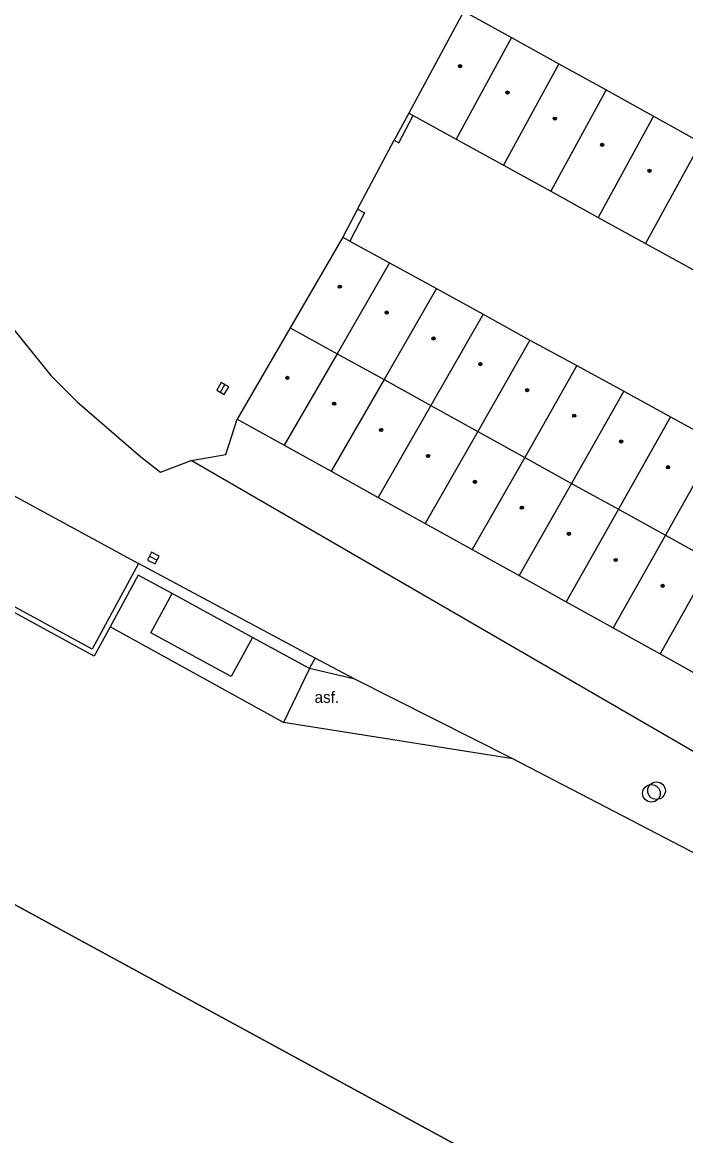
# Model space of a CAD drawing. Extents: x -598233 to -596890, y -1157848 to -1156431.
# Drawn here: x -597003.4 to -596965.7, y -1157763.6 to -1157700.3 of the extents above; entities that cross this region are included whole.
import ezdxf

# ---------------------------------------------------------------- set-up
doc = ezdxf.new("R2010")
doc.units = 0
for name, color, linetype in [('Level 1', 7, 'Continuous'), ('Level 10', 7, 'Continuous'), ('Level 11', 7, 'Continuous'), ('Level 27', 7, 'Continuous'), ('Level 39', 7, 'Continuous'), ('Level 40', 7, 'Continuous'), ('Level 5', 7, 'Continuous'), ('Level 7', 7, 'Continuous'), ('Level 9', 7, 'Continuous'), ('Vrstva 54', 7, 'Continuous'), ('Vrstva 60', 7, 'Continuous')]:
    doc.layers.add(name, color=color, linetype=linetype)

msp = doc.modelspace()

# ---------------------------------------------------------------- linework, layer by layer
at = {"layer": 'Level 1'}
msp.add_lwpolyline([(-597050.53, -1157721.73), (-597049.19, -1157723.13), (-597044.82, -1157727.67), (-597044.48, -1157728.02), (-597043.89, -1157728.64), (-597027.56, -1157737.52), (-596966.78, -1157770.59), (-596991, -1157796.97), (-596991.35, -1157797.35), (-596994.58, -1157800.82), (-596995.24, -1157801.52), (-596996.93, -1157803.34), (-596995.36, -1157804.01)], dxfattribs=at)
msp.add_lwpolyline([(-597050.53, -1157721.73), (-597049.19, -1157723.13), (-597044.82, -1157727.67), (-597044.48, -1157728.02), (-597043.89, -1157728.64), (-597027.56, -1157737.52), (-596966.78, -1157770.59), (-596991, -1157796.97), (-596991.35, -1157797.35), (-596994.58, -1157800.82), (-596995.24, -1157801.52), (-596996.93, -1157803.34), (-596995.36, -1157804.01)], dxfattribs=at)
at = {"layer": 'Level 10'}
for points in [[(-597006.13, -1157715), (-597001.79, -1157720.36), (-597000.29, -1157721.86), (-596996.67, -1157724.98)], [(-596996.67, -1157724.98), (-596995.56, -1157725.85), (-596993.81, -1157725.2)], [(-596935.48, -1157759), (-596993.81, -1157725.2)], [(-596996.81, -1157731.04), (-596999.44, -1157735.9099), (-597007.54, -1157731.5)], [(-596986.76, -1157736.42), (-596996.81, -1157731.04)], [(-596984.51, -1157737.63), (-596986.76, -1157736.42)], [(-596975.53, -1157742.15), (-596984.51, -1157737.63)], [(-596926.87, -1157764.92), (-596937.02, -1157762.17), (-596975.53, -1157742.15)]]:
    msp.add_lwpolyline(points, dxfattribs=at)
at = {"layer": 'Level 11'}
for points in [[(-596993.81, -1157725.2), (-596991.84, -1157724.85), (-596991.19, -1157722.85)], [(-596990.33, -1157735.25), (-596991.54, -1157737.4699), (-596996.1, -1157734.98), (-596994.9, -1157732.76)], [(-596988.56, -1157740.08), (-596998.42, -1157734.65)], [(-596987.08, -1157737.02), (-596988.56, -1157740.08)], [(-596984.51, -1157737.63), (-596987.08, -1157737.02)], [(-596975.53, -1157742.15), (-596988.56, -1157740.08)]]:
    msp.add_lwpolyline(points, dxfattribs=at)
at = {"layer": 'Level 27'}
for p, q in [((-596992.1451, -1157721.3164), (-596991.8949, -1157720.8836)), ((-596996.1837, -1157730.6285), (-596995.7363, -1157730.8515))]:
    msp.add_line(p, q, dxfattribs=at)
for points in [[(-596991.9287, -1157721.4416), (-596991.6784, -1157721.0087), (-596992.1113, -1157720.7584), (-596992.3616, -1157721.1913)], [(-596996.2953, -1157730.8522), (-596995.8478, -1157731.0753), (-596995.6247, -1157730.6278), (-596996.0722, -1157730.4047)]]:
    msp.add_lwpolyline(points, close=True, dxfattribs=at)
for centre in [(-596967.37, -1157743.96), (-596967.6599, -1157744.11)]:
    msp.add_circle(centre, 0.5, dxfattribs=at)
at = {"layer": 'Level 39'}
for centre, radius in [((-596978.53, -1157702.79), 0.09), ((-596978.53, -1157702.79), 0.0398), ((-596975.84, -1157704.29), 0.09), ((-596975.84, -1157704.29), 0.0398), ((-596973.15, -1157705.77), 0.09), ((-596973.15, -1157705.77), 0.0398), ((-596970.46, -1157707.26), 0.09), ((-596970.46, -1157707.26), 0.0398), ((-596967.77, -1157708.74), 0.09), ((-596967.77, -1157708.74), 0.0398), ((-596985.36, -1157715.32), 0.09), ((-596985.36, -1157715.32), 0.0398), ((-596982.7, -1157716.79), 0.09), ((-596982.7, -1157716.79), 0.0398), ((-596980.04, -1157718.26), 0.09), ((-596980.04, -1157718.26), 0.0398), ((-596977.38, -1157719.7199), 0.09), ((-596977.38, -1157719.7199), 0.0398), ((-596988.35, -1157720.5), 0.09), ((-596988.35, -1157720.5), 0.0398), ((-596974.7199, -1157721.2), 0.09), ((-596974.7199, -1157721.2), 0.0398), ((-596985.69, -1157721.9699), 0.09), ((-596985.69, -1157721.9699), 0.0398), ((-596972.05, -1157722.65), 0.09), ((-596972.05, -1157722.65), 0.0398), ((-596983.02, -1157723.46), 0.09), ((-596983.02, -1157723.46), 0.0398), ((-596969.38, -1157724.12), 0.09), ((-596969.38, -1157724.12), 0.0398), ((-596980.35, -1157724.94), 0.09), ((-596980.35, -1157724.94), 0.0398), ((-596966.7199, -1157725.58), 0.09), ((-596966.7199, -1157725.58), 0.0398), ((-596977.69, -1157726.4099), 0.09), ((-596977.69, -1157726.4099), 0.0398), ((-596975.02, -1157727.88), 0.09), ((-596975.02, -1157727.88), 0.0398), ((-596972.35, -1157729.36), 0.09), ((-596972.35, -1157729.36), 0.0398), ((-596969.69, -1157730.85), 0.09), ((-596969.69, -1157730.85), 0.0398), ((-596967.02, -1157732.32), 0.09), ((-596967.02, -1157732.32), 0.0398)]:
    msp.add_circle(centre, radius, dxfattribs=at)
at = {"layer": 'Level 5'}
for points in [[(-596978.31, -1157699.6599), (-596981.45, -1157705.46)], [(-596978.05, -1157699.81), (-596975.62, -1157701.1599)], [(-596975.62, -1157701.1599), (-596978.76, -1157706.94)], [(-596975.62, -1157701.1599), (-596972.93, -1157702.65)], [(-596972.93, -1157702.65), (-596976.07, -1157708.42)], [(-596972.93, -1157702.65), (-596970.24, -1157704.14)], [(-596970.24, -1157704.14), (-596973.38, -1157709.9)], [(-596970.24, -1157704.14), (-596967.55, -1157705.63)], [(-596981.45, -1157705.46), (-596981.19, -1157705.6)], [(-596981.19, -1157705.6), (-596978.76, -1157706.94)], [(-596967.55, -1157705.63), (-596970.69, -1157711.39)], [(-596967.55, -1157705.63), (-596964.86, -1157707.13)], [(-596978.76, -1157706.94), (-596976.07, -1157708.42)], [(-596964.86, -1157707.13), (-596968, -1157712.87)], [(-596976.07, -1157708.42), (-596973.38, -1157709.9)], [(-596973.38, -1157709.9), (-596970.69, -1157711.39)], [(-596970.69, -1157711.39), (-596968, -1157712.87)], [(-596985.2, -1157712.51), (-596988.18, -1157717.6599)], [(-596985.2, -1157712.51), (-596984.8, -1157712.73)], [(-596984.8, -1157712.73), (-596982.54, -1157713.9699)], [(-596968, -1157712.87), (-596965.31, -1157714.35)], [(-596982.54, -1157713.9699), (-596985.52, -1157719.13)], [(-596982.54, -1157713.9699), (-596979.88, -1157715.43)], [(-596979.88, -1157715.43), (-596982.85, -1157720.6)], [(-596979.88, -1157715.43), (-596977.2199, -1157716.89)], [(-596977.2199, -1157716.89), (-596980.19, -1157722.08)], [(-596977.2199, -1157716.89), (-596974.56, -1157718.35)], [(-596988.18, -1157717.6599), (-596991.19, -1157722.85)], [(-596988.18, -1157717.6599), (-596985.52, -1157719.13)], [(-596974.56, -1157718.35), (-596977.53, -1157723.55)], [(-596974.56, -1157718.35), (-596971.9, -1157719.8)], [(-596985.52, -1157719.13), (-596988.52, -1157724.33)], [(-596985.52, -1157719.13), (-596982.85, -1157720.6)], [(-596971.9, -1157719.8), (-596974.86, -1157725.02)], [(-596971.9, -1157719.8), (-596969.23, -1157721.26)], [(-596982.85, -1157720.6), (-596985.85, -1157725.81)], [(-596982.85, -1157720.6), (-596980.19, -1157722.08)], [(-596969.23, -1157721.26), (-596972.2, -1157726.5)], [(-596969.23, -1157721.26), (-596966.57, -1157722.7199)], [(-596980.19, -1157722.08), (-596983.18, -1157727.3)], [(-596980.19, -1157722.08), (-596977.53, -1157723.55)], [(-596991.19, -1157722.85), (-596988.52, -1157724.33)], [(-596966.57, -1157722.7199), (-596969.53, -1157727.9699)], [(-596966.57, -1157722.7199), (-596963.9099, -1157724.18)], [(-596977.53, -1157723.55), (-596980.51, -1157728.78)], [(-596977.53, -1157723.55), (-596974.86, -1157725.02)], [(-596988.52, -1157724.33), (-596985.85, -1157725.81)], [(-596963.9099, -1157724.18), (-596966.87, -1157729.44)], [(-596974.86, -1157725.02), (-596977.84, -1157730.26)], [(-596974.86, -1157725.02), (-596972.2, -1157726.5)], [(-596985.85, -1157725.81), (-596983.18, -1157727.3)], [(-596972.2, -1157726.5), (-596975.17, -1157731.74)], [(-596972.2, -1157726.5), (-596969.53, -1157727.9699)], [(-596983.18, -1157727.3), (-596980.51, -1157728.78)], [(-596969.53, -1157727.9699), (-596972.5, -1157733.2199)], [(-596969.53, -1157727.9699), (-596966.87, -1157729.44)], [(-596980.51, -1157728.78), (-596977.84, -1157730.26)], [(-596966.87, -1157729.44), (-596969.83, -1157734.71)], [(-596966.87, -1157729.44), (-596964.2, -1157730.9099)], [(-596977.84, -1157730.26), (-596975.17, -1157731.74)], [(-596964.2, -1157730.9099), (-596967.1599, -1157736.19)], [(-596975.17, -1157731.74), (-596972.5, -1157733.2199)], [(-596972.5, -1157733.2199), (-596969.83, -1157734.71)], [(-596969.83, -1157734.71), (-596967.1599, -1157736.19)], [(-596967.1599, -1157736.19), (-596964.49, -1157737.67)]]:
    msp.add_lwpolyline(points, dxfattribs=at)
at = {"layer": 'Level 7'}
for points in [[(-596981.45, -1157705.46), (-596982.27, -1157707)], [(-596982.27, -1157707), (-596982.01, -1157707.14), (-596981.19, -1157705.6)], [(-596984.36, -1157710.92), (-596982.27, -1157707)], [(-596984.36, -1157710.92), (-596985.2, -1157712.51)], [(-596984.36, -1157710.92), (-596983.96, -1157711.13), (-596984.8, -1157712.73)], [(-596998.42, -1157734.65), (-596999.32, -1157736.32), (-597007.7, -1157731.75), (-597007.54, -1157731.5)], [(-596994.9, -1157732.76), (-596996.83, -1157731.71), (-596998.42, -1157734.65)], [(-596990.33, -1157735.25), (-596994.9, -1157732.76)], [(-596987.08, -1157737.02), (-596990.33, -1157735.25)], [(-596987.08, -1157737.02), (-596986.76, -1157736.42)]]:
    msp.add_lwpolyline(points, dxfattribs=at)
at = {"layer": 'Level 9'}
msp.add_lwpolyline([(-597004.53, -1157726.84), (-596996.81, -1157731.04)], dxfattribs=at)
at = {"layer": 'Vrstva 54'}
msp.add_line((-597043.89, -1157728.64), (-596966.78, -1157770.59), dxfattribs=at)
at = {"layer": 'Vrstva 60'}
for points in [[(-597043.89, -1157728.64), (-596966.78, -1157770.59), (-596991, -1157796.97), (-596991.35, -1157797.35), (-596994.58, -1157800.82), (-596995.24, -1157801.52), (-596996.93, -1157803.34), (-596977.24, -1157811.71), (-596955.68, -1157822.54), (-596954.88, -1157822.94), (-596954.53, -1157823.11), (-596950.75, -1157824.98), (-596940.73, -1157829.95), (-596923.64, -1157838.41), (-596922.24, -1157838.15), (-596916.44, -1157837.09), (-596909.03, -1157835.74), (-596905.06, -1157838.46), (-596899.87, -1157842.03), (-596893.48, -1157846.41), (-596890.4817, -1157848.4611), (-596890.4624, -1157848.4611), (-596890.4624, -1156430.8558)], [(-597006.77, -1157806.57), (-596996.93, -1157803.34), (-596995.24, -1157801.52), (-596994.58, -1157800.82), (-596991.35, -1157797.35), (-596991, -1157796.97), (-596966.78, -1157770.59), (-597043.89, -1157728.64)]]:
    msp.add_lwpolyline(points, dxfattribs=at)

# ---------------------------------------------------------------- texts
at = {"layer": 'Level 40'}
msp.add_text('asf.', height=0.65, dxfattribs=at).set_placement((-596986.8, -1157738.9699))

doc.saveas('drawing.dxf')
